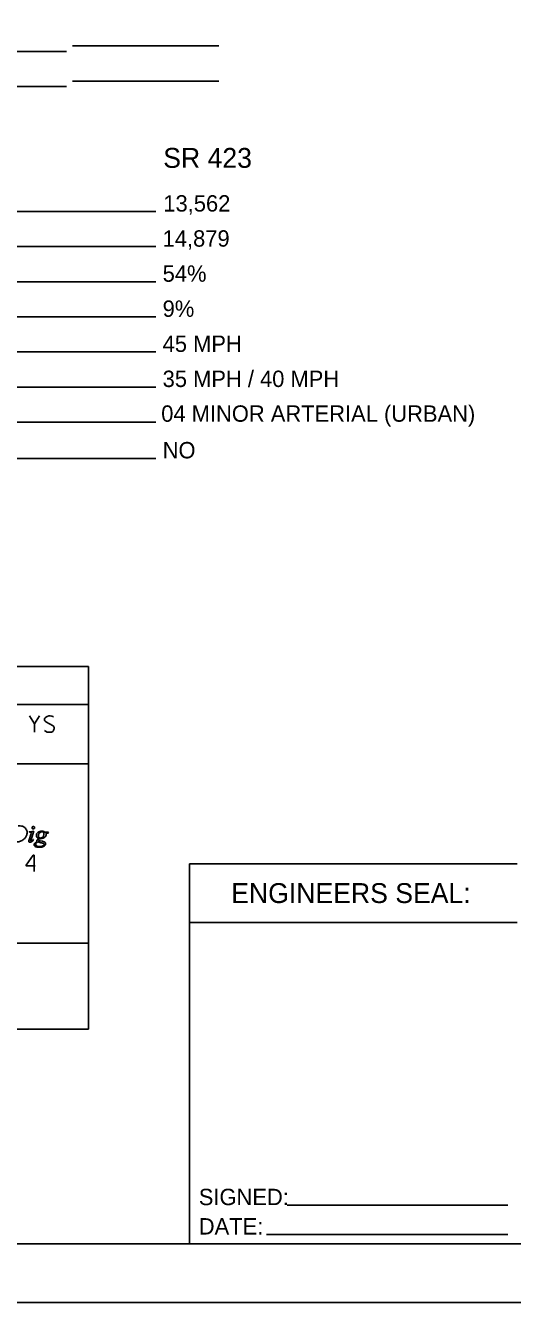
# Model space of a CAD drawing. Extents: x -9.1 to 34, y -3.1 to 22.
# Drawn here: x 7.85 to 12.01, y 0 to 10.92 of the extents above; entities that cross this region are included whole.
import ezdxf

# ---------------------------------------------------------------- set-up
doc = ezdxf.new("R2010")
doc.units = 0
for name, color, linetype in [('SH_Border', 7, 'Continuous'), ('SH_Cut_Line', 7, 'Continuous'), ('SH_Data', 7, 'Continuous')]:
    doc.layers.add(name, color=color, linetype=linetype)

msp = doc.modelspace()

# ---------------------------------------------------------------- linework, layer by layer
at = {"layer": 'SH_Border'}
msp.add_lwpolyline([(2, 21.5), (33.5, 21.5), (33.5, 0.5), (2, 0.5)], close=True, dxfattribs=at)
at = {"layer": 'SH_Cut_Line'}
msp.add_lwpolyline([(0, 0), (34, 0), (34, 22), (0, 22)], close=True, dxfattribs=at)
at = {"layer": 'SH_Data'}
for p, q in [((9.5, 10.743), (8.25, 10.743)), ((8.2, 10.697), (5.424, 10.697)), ((8.2, 10.397), (3.935, 10.397)), ((9.5, 10.443), (8.25, 10.443)), ((8.963, 9.327), (4.574, 9.327)), ((8.963, 9.027), (4.999, 9.027)), ((8.963, 8.727), (5.371, 8.727)), ((8.963, 8.427), (4.875, 8.427)), ((8.963, 8.127), (3.942, 8.127)), ((8.963, 7.827), (3.851, 7.827)), ((8.963, 7.527), (6.296, 7.527)), ((8.963, 7.217), (3.912, 7.217)), ((3.186, 5.112), (8.386, 5.112)), ((7.926, 4.947), (7.926, 4.875)), ((3.186, 4.606), (8.386, 4.606)), ((9.25, 0.5), (9.25, 3.75)), ((9.25, 3.75), (12.05, 3.75)), ((9.25, 3.25), (12.05, 3.25)), ((3.186, 3.071), (8.386, 3.071)), ((10.086, 0.832), (11.971, 0.832)), ((9.908, 0.581), (11.971, 0.581))]:
    msp.add_line(p, q, dxfattribs=at)
msp.add_lwpolyline([(3.186, 5.437), (8.386, 5.437), (8.386, 2.337), (3.186, 2.337)], close=True, dxfattribs=at)
msp.add_lwpolyline([(3.186, 5.437), (8.386, 5.437), (8.386, 2.337), (3.186, 2.337)], close=True, dxfattribs=at)
for points in [[(7.884, 5.015), (7.926, 4.947), (7.968, 5.015)], [(8.088, 5.005), (8.086, 5.007), (8.083, 5.009), (8.073, 5.012), (8.061, 5.015), (8.052, 5.015), (8.048, 5.015), (8.034, 5.011), (8.022, 5.005), (8.014, 4.996), (8.012, 4.987), (8.012, 4.98), (8.014, 4.972), (8.023, 4.964), (8.084, 4.931), (8.089, 4.926), (8.091, 4.922), (8.094, 4.915), (8.094, 4.909), (8.093, 4.902), (8.091, 4.898), (8.089, 4.892), (8.087, 4.888), (8.085, 4.884), (8.082, 4.881), (8.078, 4.879), (8.074, 4.877), (8.071, 4.876), (8.061, 4.875), (8.045, 4.875), (8.035, 4.877), (8.021, 4.884), (8.012, 4.891)], [(7.88, 3.956), (7.895, 4.002)], [(7.883, 4.02), (7.883, 4.024), (7.921, 4.029)], [(7.921, 4.029), (7.898, 3.957)], [(7.913, 3.959), (7.917, 3.957)], [(7.971, 3.948), (7.993, 3.943)], [(8.015, 4.022), (8.045, 4.022)], [(8.045, 4.022), (8.041, 4.012), (8.023, 4.012)], [(7.931, 3.732), (7.856, 3.732), (7.856, 3.738), (7.915, 3.824), (7.922, 3.824), (7.922, 3.684)]]:
    msp.add_lwpolyline(points, dxfattribs=at)
for points in [[(7.785, 4.075), (7.815, 4.075), (7.83, 4.068), (7.844, 4.062), (7.853, 4.048), (7.862, 4.034), (7.862, 4.018), (7.862, 4.005), (7.857, 3.992), (7.852, 3.979), (7.846, 3.972), (7.839, 3.964), (7.826, 3.955), (7.813, 3.945), (7.798, 3.941), (7.783, 3.937), (7.76, 3.937)], [(7.916, 4.07), (7.92, 4.07), (7.923, 4.067), (7.927, 4.064), (7.927, 4.06), (7.927, 4.055), (7.923, 4.052), (7.92, 4.049), (7.916, 4.049), (7.911, 4.049), (7.908, 4.052), (7.905, 4.055), (7.905, 4.06), (7.905, 4.064), (7.908, 4.067), (7.911, 4.07), (7.916, 4.07)], [(7.917, 3.957), (7.91, 3.946), (7.9, 3.939), (7.893, 3.934), (7.887, 3.934), (7.883, 3.934), (7.88, 3.937), (7.877, 3.939), (7.877, 3.943), (7.877, 3.947), (7.88, 3.956)], [(7.895, 4.002), (7.899, 4.013), (7.899, 4.016), (7.899, 4.018), (7.897, 4.019), (7.895, 4.021), (7.893, 4.021), (7.89, 4.021), (7.883, 4.02)], [(7.898, 3.957), (7.895, 3.95), (7.895, 3.948), (7.895, 3.947), (7.896, 3.946), (7.897, 3.945), (7.898, 3.945), (7.9, 3.945), (7.902, 3.946), (7.908, 3.951), (7.913, 3.959)], [(7.993, 3.943), (8.01, 3.939), (8.016, 3.934), (8.021, 3.929), (8.021, 3.922), (8.021, 3.913), (8.015, 3.907), (8.008, 3.9), (7.995, 3.896), (7.983, 3.892), (7.967, 3.892), (7.954, 3.892), (7.943, 3.895), (7.931, 3.898), (7.927, 3.903), (7.922, 3.908), (7.922, 3.913), (7.922, 3.918), (7.925, 3.922), (7.928, 3.927), (7.933, 3.93), (7.936, 3.932), (7.95, 3.939), (7.945, 3.943), (7.945, 3.947), (7.945, 3.951), (7.949, 3.956), (7.953, 3.961), (7.967, 3.966), (7.955, 3.968), (7.948, 3.975), (7.942, 3.983), (7.942, 3.991), (7.942, 4.006), (7.955, 4.017), (7.969, 4.029), (7.992, 4.029), (8, 4.029), (8.005, 4.027), (8.01, 4.026), (8.015, 4.022)], [(7.954, 3.937), (7.945, 3.933), (7.941, 3.927), (7.936, 3.921), (7.936, 3.915), (7.936, 3.909), (7.943, 3.904), (7.952, 3.898), (7.97, 3.898), (7.986, 3.898), (7.997, 3.903), (8.008, 3.908), (8.008, 3.916), (8.008, 3.92), (8.004, 3.923), (8, 3.927), (7.988, 3.929), (7.982, 3.93), (7.954, 3.937)], [(8.007, 4.006), (8.007, 4.015), (8.002, 4.019), (7.997, 4.024), (7.989, 4.024), (7.976, 4.024), (7.968, 4.012), (7.96, 4.001), (7.96, 3.988), (7.96, 3.981), (7.965, 3.976), (7.97, 3.971), (7.978, 3.971), (7.984, 3.971), (7.989, 3.974), (7.995, 3.977), (7.999, 3.982), (8.003, 3.987), (8.005, 3.995), (8.007, 4.003), (8.007, 4.006)], [(8.023, 4.012), (8.025, 4.006), (8.025, 4.002), (8.025, 3.988), (8.013, 3.978), (8, 3.967), (7.979, 3.966), (7.967, 3.963), (7.962, 3.958), (7.96, 3.957), (7.96, 3.955), (7.96, 3.953), (7.961, 3.951), (7.963, 3.95), (7.971, 3.948)]]:
    msp.add_open_spline(points, degree=3, dxfattribs=at)

# ---------------------------------------------------------------- texts
for s, height, p in [('SR 423', 0.17, (9.026, 9.701)), ('13,562', 0.14, (9.027, 9.327)), ('14,879', 0.14, (9.021, 9.027)), ('54%', 0.14, (9.021, 8.727)), ('9%', 0.14, (9.021, 8.427)), ('45 MPH', 0.14, (9.021, 8.127)), ('35 MPH / 40 MPH', 0.14, (9.021, 7.827)), ('04 MINOR ARTERIAL (URBAN)', 0.14, (9.009, 7.53)), ('NO', 0.14, (9.021, 7.217)), ('ENGINEERS SEAL:', 0.17, (9.607, 3.415)), ('SIGNED:', 0.14, (9.33, 0.832)), ('DATE:', 0.14, (9.33, 0.581))]:
    msp.add_text(s, height=height, dxfattribs=at).set_placement(p)

doc.saveas('drawing.dxf')
